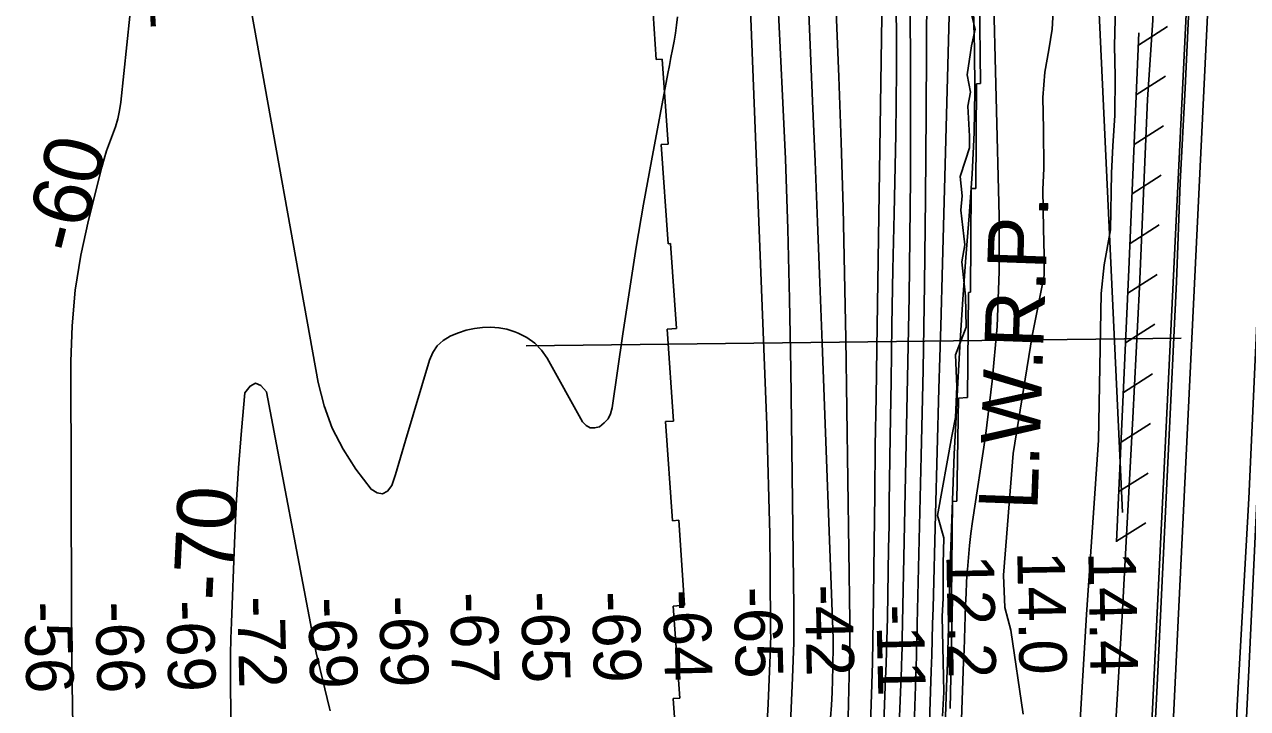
# Model space of a CAD drawing. Extents: x 3535183 to 3573198, y 534952 to 560562.
# Drawn here: x 3552912 to 3554636, y 556663 to 557627 of the extents above; entities that cross this region are included whole.
import ezdxf

# ---------------------------------------------------------------- set-up
doc = ezdxf.new("R2010")
doc.units = 0
for name, color, linetype in [('V-FLOD-BASE', 7, 'Continuous'), ('V-LEVE-TOET', 7, 'Continuous'), ('V-RIVR-EDGE', 7, 'Continuous'), ('V-RIVR-RANG', 7, 'Continuous'), ('V-ROAD-CNTR', 7, 'Continuous'), ('V-RRAP-FSHR', 7, 'Continuous'), ('V-RRAP-RVMT', 7, 'Continuous'), ('V-SITE-VEGE', 7, 'Continuous'), ('V-SURV-LINE', 7, 'Continuous'), ('V-TOPO-DPTH', 7, 'Continuous'), ('V-TOPO-MAJR', 7, 'Continuous'), ('V-TOPO-MINR', 7, 'Continuous'), ('V-TOPO-MINR-IDEN', 7, 'Continuous'), ('V-TOPO-WATR', 7, 'Continuous'), ('V-TOPO-WATR-IDEN', 7, 'Continuous')]:
    doc.layers.add(name, color=color, linetype=linetype)

msp = doc.modelspace()

# ---------------------------------------------------------------- linework, layer by layer
at = {"layer": 'V-FLOD-BASE'}
for points in [[(3554607.2, 558651.5), (3554602, 558579.9), (3554595.7, 558442.4), (3554587.4, 558301.5), (3554582.7, 558184.8), (3554574.6, 558058.6), (3554568.4, 557947.8), (3554560.9, 557815.2), (3554554.9, 557689.6), (3554547.7, 557537.4), (3554540.8, 557404.4), (3554535.7, 557264.4)], [(3554535.7, 557264.4), (3554523.9, 557019.1), (3554507.9, 556686.4), (3554493.5, 556402.1), (3554483.2, 556156.8), (3554469.6, 555880.3), (3554455.5, 555590.2), (3554441.8, 555296.5), (3554429.3, 555033.6)]]:
    msp.add_lwpolyline(points, dxfattribs=at)
at = {"layer": 'V-LEVE-TOET'}
for points in [[(3554494.6, 557521.7), (3554502.3, 557633.6), (3554507.1, 557781.4), (3554514.9, 557952.8), (3554525.7, 558126.8), (3554534, 558300.7), (3554542.8, 558475.6), (3554555.1, 558644.1), (3554555.5, 558651.1)], [(3554663.2, 557538.2), (3554651.3, 557257.3), (3554637.6, 556959.3), (3554621.1, 556667.5), (3554608.5, 556369.4), (3554590.1, 556045.3), (3554574.8, 555705.6), (3554555.3, 555313.3), (3554538.4, 554982.1)], [(3554494.6, 557521.7), (3554483.5, 557257), (3554474.3, 557072.8), (3554459, 556793.6), (3554443.7, 556535.1), (3554435.3, 556265.5), (3554417, 555914.7), (3554401.7, 555577.5), (3554388.7, 555327.2), (3554378, 555054.2)]]:
    msp.add_lwpolyline(points, dxfattribs=at)
at = {"layer": 'V-RIVR-EDGE'}
msp.add_lwpolyline([(3554205.8, 556652.5), (3554207.8, 556686.2), (3554207.2, 556707.7), (3554205.6, 556792.8), (3554206.9, 556818.6), (3554207, 556867), (3554207.7, 556903.7), (3554198.6, 556935), (3554219.1, 557047.1), (3554224, 557073.4), (3554226, 557116.9), (3554224.3, 557161.7), (3554239.1, 557200.8), (3554238.5, 557244.3), (3554233.2, 557292.8), (3554237.5, 557316.6), (3554231.5, 557365.7), (3554233.4, 557385.9), (3554231, 557412.9), (3554238.4, 557436.1), (3554244, 557453.3), (3554244, 557469.8), (3554241.7, 557512.1), (3554245.4, 557531.7), (3554240.5, 557556.2), (3554246.8, 557597.2), (3554251.7, 557620.5), (3554246.9, 557641.4)], dxfattribs=at)
at = {"layer": 'V-RIVR-RANG'}
msp.add_line((3554542.1, 557185.2), (3553619.1, 557174.2), dxfattribs=at)
at = {"layer": 'V-ROAD-CNTR'}
msp.add_lwpolyline([(3554527.7, 554363.5), (3554547.7, 554842.4), (3554587.5, 555697.6), (3554638, 556726.8), (3554676.9, 557551.1), (3554721.6, 558523.6)], dxfattribs=at)
at = {"layer": 'V-RRAP-FSHR'}
for p, q in [((3554481.9, 557598.2), (3554523.1, 557624.5)), ((3554479, 557528.2), (3554520.1, 557554.6)), ((3554476, 557458.3), (3554517.2, 557484.6)), ((3554473.1, 557388.4), (3554514.2, 557414.7)), ((3554470.2, 557318.4), (3554511.3, 557344.7)), ((3554467.1, 557248.5), (3554508.3, 557274.7)), ((3554463.9, 557178.6), (3554505.2, 557204.7)), ((3554460.8, 557108.6), (3554502, 557134.8)), ((3554457.6, 557038.7), (3554498.8, 557064.9)), ((3554454.4, 556968.8), (3554495.7, 556995)), ((3554451.3, 556898.9), (3554492.5, 556925))]:
    msp.add_line(p, q, dxfattribs=at)
msp.add_lwpolyline([(3554482.6, 557615.4), (3554468.6, 557282.1), (3554451.2, 556898.1)], dxfattribs=at)
at = {"layer": 'V-RRAP-RVMT'}
for p, q in [((3554259.2, 557543.9), (3554257.5, 557692.1)), ((3553797.9, 557643), (3553802.4, 557577.8)), ((3553802.4, 557577.8), (3553810.8, 557578.3)), ((3553810.8, 557578.3), (3553819.2, 557458.6)), ((3554252.8, 557396), (3554254, 557543.8)), ((3554254, 557543.8), (3554259.2, 557543.9)), ((3553819.2, 557458.6), (3553809.6, 557458)), ((3553809.6, 557458), (3553819.3, 557318.3)), ((3554245.4, 557249.9), (3554246.2, 557396.1)), ((3554246.2, 557396.1), (3554252.8, 557396)), ((3553819.3, 557318.3), (3553822.6, 557318.6)), ((3553822.6, 557318.6), (3553830.9, 557198.8)), ((3554241.1, 557101.3), (3554242.5, 557249.7)), ((3554242.5, 557249.7), (3554245.4, 557249.9)), ((3553830.9, 557198.8), (3553817.8, 557197.9)), ((3553817.8, 557197.9), (3553826.8, 557068.2)), ((3554226.3, 556955.3), (3554228.3, 557100.6)), ((3554228.3, 557100.6), (3554241.1, 557101.3)), ((3553826.8, 557068.2), (3553815.7, 557067.5)), ((3553815.7, 557067.5), (3553825.3, 556927.8)), ((3554218.6, 556818.2), (3554219.8, 556954.8)), ((3554219.8, 556954.8), (3554226.3, 556955.3)), ((3553825.3, 556927.8), (3553834.2, 556928.4)), ((3553834.2, 556928.4), (3553842.5, 556808.7)), ((3553842.5, 556808.7), (3553826.5, 556807.6)), ((3553826.5, 556807.6), (3553835.5, 556677.9)), ((3554216.6, 556663.1), (3554220, 556818.1)), ((3554220, 556818.1), (3554218.6, 556818.2)), ((3553835.5, 556677.9), (3553826.5, 556677.3)), ((3553826.5, 556677.3), (3553835.5, 556547.5))]:
    msp.add_line(p, q, dxfattribs=at)
at = {"layer": 'V-SITE-VEGE'}
for points in [[(3554450.5, 557691.1), (3554448.4, 557597.3), (3554449, 557554.6)], [(3554319.6, 556655.3), (3554302.3, 556773.4), (3554293.7, 556805.7), (3554291.7, 556851.3), (3554305.6, 557022.7), (3554332.3, 557188.3), (3554349, 557273.3), (3554349.1, 557302.3), (3554348.1, 557339.1), (3554347.3, 557394.5), (3554348.8, 557424.5), (3554348, 557479.5), (3554347.3, 557524.6), (3554350.3, 557560), (3554355.7, 557591.5), (3554360.2, 557620.5), (3554361.8, 557645.6)], [(3554449, 557554.6), (3554448.8, 557499.1), (3554446, 557456.3), (3554444.1, 557417.5), (3554442.8, 557338), (3554433.7, 557288.3), (3554429.7, 557248.2)], [(3554429.7, 557248.2), (3554425.6, 557041.3), (3554409, 556795.8), (3554393.7, 556544.8), (3554390.3, 556336.4), (3554374.5, 556153.2), (3554348.6, 555919), (3554332.4, 555788.5), (3554332.5, 555680.5), (3554332.2, 555511.4), (3554318.7, 555428.4), (3554308.2, 555376.6), (3554302, 555325.9), (3554301.3, 555254.6), (3554309.9, 555198.5)]]:
    msp.add_lwpolyline(points, dxfattribs=at)
at = {"layer": 'V-SURV-LINE'}
for points in [[(3554482.9, 556274.7), (3554565.9, 557981.5)], [(3554595.9, 557980.1), (3554512.9, 556273.2)]]:
    msp.add_lwpolyline(points, dxfattribs=at)
at = {"layer": 'V-TOPO-DPTH'}
for points in [[(3553975.8, 558646.7), (3553977.9, 558622.4), (3553983.7, 558556.3), (3553989.3, 558490.2), (3554049.6, 557771.2), (3554050.9, 557754.3), (3554052.1, 557737.5), (3554053, 557720.6), (3554053.8, 557703.7), (3554059.7, 557553.3), (3554063, 557461.2), (3554065.8, 557369), (3554067.9, 557276.9), (3554069.5, 557184.7), (3554075.1, 556786.2), (3554075.3, 556772), (3554075.3, 556757.8), (3554075.1, 556743.6), (3554074.9, 556729.3), (3554071.2, 556571.5)], [(3554071.2, 556571.5), (3554074.9, 556729.3), (3554075.1, 556743.6), (3554075.3, 556757.8), (3554075.3, 556772), (3554075.1, 556786.2), (3554069.5, 557184.7), (3554067.9, 557276.9), (3554065.8, 557369), (3554063, 557461.2), (3554059.7, 557553.3), (3554053.8, 557703.7), (3554053, 557720.6), (3554052.1, 557737.5), (3554050.9, 557754.3), (3554049.6, 557771.2), (3553989.3, 558490.2), (3553983.7, 558556.3), (3553977.9, 558622.4), (3553975.8, 558646.7)], [(3554134.8, 558647.9), (3554217.9, 557751.4), (3554217.9, 557750.6), (3554218, 557749.8), (3554218.1, 557746.5), (3554218.1, 557744.8), (3554205.7, 557290.6), (3554203.3, 557202.2), (3554200.9, 557113.8), (3554198.5, 557025.4), (3554196.2, 556937), (3554192.6, 556804.7), (3554192, 556782.5), (3554191.4, 556760.3), (3554190.7, 556738.1), (3554190, 556715.9), (3554183, 556500.4)], [(3554134.8, 558647.9), (3554217.9, 557751.4), (3554217.9, 557750.6), (3554218, 557749.8), (3554218.1, 557746.5), (3554218.1, 557744.8), (3554205.7, 557290.6), (3554203.3, 557202.2), (3554200.9, 557113.8), (3554198.5, 557025.4), (3554196.2, 556937), (3554192.6, 556804.7), (3554192, 556782.5), (3554191.4, 556760.3), (3554190.7, 556738.1), (3554190, 556715.9), (3554183, 556500.4)], [(3554159.7, 557702.5), (3554160.7, 557576.7), (3554161, 557493.5), (3554160.8, 557410.2), (3554160, 557326.9), (3554158.7, 557243.7), (3554149.2, 556761.5), (3554149.2, 556760.4), (3554149.1, 556758.3), (3554149.1, 556757.3), (3554148.8, 556746.4), (3554148.6, 556740), (3554148.4, 556733.5), (3554148.2, 556727.1), (3554147.9, 556720.6), (3554105.9, 555686.1)], [(3554105.9, 555686.1), (3554147.9, 556720.6), (3554148.2, 556727.1), (3554148.4, 556733.5), (3554148.6, 556740), (3554148.8, 556746.4), (3554149.1, 556757.3), (3554149.1, 556758.3), (3554149.2, 556760.4), (3554149.2, 556761.5), (3554158.7, 557243.7), (3554160, 557326.9), (3554160.8, 557410.2), (3554161, 557493.5), (3554160.7, 557576.7), (3554159.7, 557702.5)], [(3554202.2, 555760.2), (3554235.7, 556729.2), (3554236.2, 556745.2), (3554236.7, 556761.2), (3554237.3, 556777.2), (3554237.7, 556793.2), (3554238.3, 556809.2), (3554239, 556825.2), (3554239.8, 556841.2), (3554240.8, 556857.2), (3554241, 556859.1), (3554242.3, 556876), (3554243.9, 556892.9), (3554246, 556909.8), (3554248.3, 556926.6), (3554266.5, 557047.1), (3554276.1, 557124.3), (3554282.9, 557201.7), (3554285.7, 557279.3), (3554285.8, 557357.1), (3554277.2, 557692.3)], [(3554016.4, 557666.8), (3554022.7, 557519.2), (3554026.2, 557434), (3554029.7, 557348.7), (3554033, 557263.5), (3554036.2, 557178.2), (3554051.6, 556761.9), (3554051.6, 556759.6), (3554051.7, 556755), (3554051.7, 556752.6), (3554051.3, 556721.4), (3554050.9, 556703.5), (3554050.3, 556685.6), (3554049.4, 556667.7), (3554048.2, 556649.8)], [(3554016.4, 557666.8), (3554022.7, 557519.2), (3554026.2, 557434), (3554029.7, 557348.7), (3554033, 557263.5), (3554036.2, 557178.2), (3554051.6, 556761.9), (3554051.6, 556759.6), (3554051.7, 556755), (3554051.7, 556752.6), (3554051.3, 556721.4), (3554050.9, 556703.5), (3554050.3, 556685.6), (3554049.4, 556667.7), (3554048.2, 556649.8)], [(3554090.7, 556230.3), (3554106.1, 556697.5), (3554107, 556728), (3554107.7, 556758.5), (3554108.3, 556789), (3554108.7, 556819.5), (3554109.6, 556895.9), (3554110.4, 556964.6), (3554111.2, 557033.3), (3554112.2, 557102), (3554113.2, 557170.7), (3554120.4, 557638.9)], [(3554090.7, 556230.3), (3554106.1, 556697.5), (3554107, 556728), (3554107.7, 556758.5), (3554108.3, 556789), (3554108.7, 556819.5), (3554109.6, 556895.9), (3554110.4, 556964.6), (3554111.2, 557033.3), (3554112.2, 557102), (3554113.2, 557170.7), (3554120.4, 557638.9)]]:
    msp.add_lwpolyline(points, dxfattribs=at)
at = {"layer": 'V-TOPO-MAJR'}
msp.add_lwpolyline([(3553985.4, 556503.7), (3553994.7, 556706.3), (3553995.6, 556731.2), (3553996.2, 556756.1), (3553996.4, 556781), (3553996.3, 556805.9), (3553992.2, 557141.2), (3553990.4, 557240.1), (3553988, 557339), (3553984.4, 557437.9), (3553980.1, 557536.7), (3553973, 557682.6), (3553971.7, 557708.5), (3553970.2, 557734.3), (3553968.6, 557760.1), (3553966.9, 557785.9), (3553929.8, 558313.7), (3553923, 558408), (3553915.9, 558502.2), (3553908.4, 558596.4), (3553904.3, 558646.2)], dxfattribs=at)
at = {"layer": 'V-TOPO-MINR'}
for points in [[(3553957.8, 556626.8), (3553960, 556669.7), (3553963.1, 556738.6), (3553963.5, 556747), (3553963.7, 556755.4), (3553963.8, 556763.8), (3553963.7, 556772.2), (3553963, 556857.9), (3553962.3, 556909.1), (3553961.3, 556960.3), (3553959.9, 557011.6), (3553958.1, 557062.8), (3553932.5, 557720), (3553932.2, 557726.6), (3553931.8, 557733.2), (3553931.5, 557739.8), (3553931.1, 557746.4), (3553908.3, 558085.8), (3553899.1, 558217.5), (3553889.5, 558349), (3553879.1, 558480.6), (3553868.3, 558612), (3553865.4, 558645.9)], [(3554071.2, 556571.5), (3554074.9, 556729.3), (3554075.1, 556743.6), (3554075.3, 556757.8), (3554075.3, 556772), (3554075.1, 556786.2), (3554069.5, 557184.7), (3554067.9, 557276.9), (3554065.8, 557369), (3554063, 557461.2), (3554059.7, 557553.3), (3554053.8, 557703.7), (3554053, 557720.6), (3554052.1, 557737.5), (3554050.9, 557754.3), (3554049.6, 557771.2), (3553989.3, 558490.2), (3553983.7, 558556.3), (3553977.9, 558622.4), (3553975.8, 558646.7)], [(3554165.6, 556624.2), (3554169.1, 556737.1), (3554169.4, 556748.4), (3554169.8, 556759.8), (3554170, 556771.2), (3554170.3, 556782.5), (3554175.9, 557019.4), (3554178.4, 557140.3), (3554180.4, 557261.1), (3554181.8, 557382), (3554182.8, 557502.9), (3554183.7, 557679.1), (3554183.6, 557711.9), (3554183.2, 557744.6), (3554182.2, 557777.3), (3554181, 557810.1), (3554174.6, 557946.1), (3554169.2, 558046.8), (3554162.9, 558147.5), (3554155.3, 558248), (3554146.8, 558348.5), (3554119.5, 558647.8)], [(3554459.4, 556939.3), (3554421.7, 557754.1), (3554421.5, 557757.5), (3554421.2, 557759.2), (3554421, 557760.9), (3554417.8, 557780.4), (3554417.2, 557783.2), (3554416.6, 557785.9), (3554415.8, 557788.6), (3554414.9, 557791.3), (3554414, 557793.9), (3554413.1, 557796.6), (3554412.3, 557799.3), (3554411.6, 557802), (3554353.6, 558036.6), (3554325.8, 558157), (3554300.6, 558277.9), (3554279.2, 558399.5), (3554260.4, 558521.6), (3554242.8, 558648.7)], [(3554193, 556142.1), (3554211.6, 556694), (3554212.7, 556727.4), (3554213.8, 556760.8), (3554214.8, 556794.1), (3554215.8, 556827.5), (3554216.8, 556865.1), (3554218.5, 556917.3), (3554220.3, 556969.5), (3554222.5, 557021.7), (3554224.9, 557073.8), (3554227.3, 557122.7), (3554230.6, 557181.5), (3554234.3, 557240.3), (3554238.7, 557299), (3554243.6, 557357.7), (3554247.7, 557416.4), (3554250.6, 557475.1), (3554251.4, 557533.9), (3554250.9, 557592.7), (3554247.6, 557719.6)], [(3554105.9, 555686.1), (3554147.9, 556720.6), (3554148.2, 556727.1), (3554148.4, 556733.5), (3554148.6, 556740), (3554148.8, 556746.4), (3554149.1, 556757.3), (3554149.1, 556758.3), (3554149.2, 556760.4), (3554149.2, 556761.5), (3554158.7, 557243.7), (3554160, 557326.9), (3554160.8, 557410.2), (3554161, 557493.5), (3554160.7, 557576.7), (3554159.7, 557702.5)], [(3554202.2, 555760.2), (3554235.7, 556729.2), (3554236.2, 556745.2), (3554236.7, 556761.2), (3554237.3, 556777.2), (3554237.7, 556793.2), (3554238.3, 556809.2), (3554239, 556825.2), (3554239.8, 556841.2), (3554240.8, 556857.2), (3554241, 556859.1), (3554242.3, 556876), (3554243.9, 556892.9), (3554246, 556909.8), (3554248.3, 556926.6), (3554266.5, 557047.1), (3554276.1, 557124.3), (3554282.9, 557201.7), (3554285.7, 557279.3), (3554285.8, 557357.1), (3554277.2, 557692.3)], [(3553832.3, 557638), (3553831.2, 557626.5), (3553829.6, 557615), (3553827.6, 557603.6), (3553825.4, 557592.2), (3553823.2, 557580.8), (3553821.1, 557569.4), (3553818.9, 557558), (3553795.7, 557434.9), (3553784.7, 557374.2), (3553774.3, 557313.4), (3553764.6, 557252.5), (3553755.4, 557191.4), (3553740.5, 557086.8), (3553738.1, 557078.7), (3553734.6, 557071.5), (3553729.2, 557065.6), (3553722.6, 557060.4), (3553715.6, 557058.6), (3553709.2, 557058.7), (3553703.6, 557061.9), (3553698.6, 557067.1), (3553648.6, 557157.1), (3553640.6, 557168.4), (3553631.4, 557178.3), (3553620.2, 557186.1), (3553607.9, 557192.4), (3553603.1, 557194.2), (3553592, 557197.6), (3553580.7, 557199.9), (3553569.2, 557200.6), (3553557.6, 557200.3), (3553546.1, 557198.6), (3553534.7, 557196.2), (3553523.7, 557192.6), (3553512.8, 557188.2), (3553512, 557187.9), (3553502.2, 557181.7), (3553493.8, 557174.2), (3553487.6, 557164.9), (3553482.9, 557154.3), (3553449.1, 557040.7), (3553444.3, 557024.9), (3553439.6, 557009), (3553434.8, 556993.1), (3553430, 556977.3), (3553423.7, 556969.6), (3553416.8, 556965.6), (3553409, 556967), (3553400.5, 556972.1), (3553379.3, 557000.4), (3553361, 557028.9), (3553345.6, 557058.5), (3553334.4, 557090), (3553326.1, 557122.8), (3553227.8, 557669.2)], [(3554048.2, 556649.8), (3554049.4, 556667.7), (3554050.3, 556685.6), (3554050.9, 556703.5), (3554051.3, 556721.4), (3554051.7, 556752.6), (3554051.7, 556755), (3554051.6, 556759.6), (3554051.6, 556761.9), (3554036.2, 557178.2), (3554033, 557263.5), (3554029.7, 557348.7), (3554026.2, 557434), (3554022.7, 557519.2), (3554016.4, 557666.8)], [(3554097.9, 555951.2), (3554125.3, 556694.1), (3554126.4, 556726.5), (3554127.4, 556758.9), (3554128.2, 556791.3), (3554128.9, 556823.8), (3554129.4, 556856.2), (3554130, 556888.6), (3554130.5, 556921.1), (3554130.9, 556953.5), (3554132.1, 557046), (3554133.3, 557124.7), (3554134.5, 557203.3), (3554136, 557282), (3554137.6, 557360.7), (3554140.1, 557472.3), (3554140.8, 557517.3), (3554141.2, 557562.3), (3554141.1, 557607.3), (3554140.6, 557652.2)], [(3553060.7, 557638.8), (3553048, 557518), (3553046.2, 557506.2), (3553043.8, 557494.5), (3553040.3, 557483.1), (3553036.2, 557471.8), (3553031.8, 557460.6), (3553027.7, 557449.3), (3553024.2, 557437.8), (3553021, 557426.2), (3553002.2, 557351.4), (3552991.7, 557302.1), (3552983.7, 557252.6), (3552979.4, 557202.5), (3552977.6, 557152.2), (3552978.2, 556803.3), (3552978.4, 556768.8), (3552978.6, 556734.3), (3552979.1, 556699.8), (3552979.6, 556665.4), (3552993.2, 555942.4)], [(3554090.7, 556230.3), (3554106.1, 556697.5), (3554107, 556728), (3554107.7, 556758.5), (3554108.3, 556789), (3554108.7, 556819.5), (3554109.6, 556895.9), (3554110.4, 556964.6), (3554111.2, 557033.3), (3554112.2, 557102), (3554113.2, 557170.7), (3554120.4, 557638.9)], [(3553343, 556659.7), (3553341.9, 556663.4), (3553328.7, 556718.1), (3553325.9, 556729.9), (3553323.3, 556741.8), (3553320.9, 556753.6), (3553318.5, 556765.5), (3553253.4, 557109.3), (3553245.4, 557118.3), (3553237.6, 557121.9), (3553230.1, 557117.6), (3553222.8, 557108), (3553217.9, 557055.2), (3553213.7, 557002.3), (3553210.5, 556949.3), (3553208, 556896.3), (3553203.7, 556784.3), (3553203.1, 556761.7), (3553202.6, 556739.1), (3553202.5, 556716.5), (3553202.6, 556693.9), (3553211.8, 556030.8)]]:
    msp.add_lwpolyline(points, dxfattribs=at)
at = {"layer": 'V-TOPO-WATR'}
msp.add_lwpolyline([(3554183, 556500.4), (3554190, 556715.9), (3554190.7, 556738.1), (3554191.4, 556760.3), (3554192, 556782.5), (3554192.6, 556804.7), (3554196.2, 556937), (3554198.5, 557025.4), (3554200.9, 557113.8), (3554203.3, 557202.2), (3554205.7, 557290.6), (3554218.1, 557744.8), (3554218.1, 557746.5), (3554218, 557749.8), (3554217.9, 557750.6), (3554217.9, 557751.4), (3554134.8, 558647.9)], dxfattribs=at)

# ---------------------------------------------------------------- texts
at = {"layer": 'V-RIVR-RANG'}
for s, rotation, p in [('-61', 273.2469, (3553083, 557749.3)), ('14.0', 271.0883, (3554311.2, 556884.5)), ('14.4', 271.0883, (3554411.3, 556883.8)), ('12.2', 271.0883, (3554211.3, 556879.5)), ('-69', 271.3669, (3553711.8, 556828)), ('-64', 271.3669, (3553811.8, 556830.2)), ('-65', 271.3669, (3553911.7, 556834.2)), ('-42', 271.3669, (3554011.7, 556837.3)), ('-56', 271.3669, (3552911.9, 556813.3)), ('-66', 271.3669, (3553012, 556813.3)), ('-69', 271.3669, (3553111.9, 556815.2)), ('-72', 271.3669, (3553211.8, 556820.8)), ('-69', 271.3669, (3553311.9, 556819.5)), ('-69', 271.3669, (3553411.9, 556821.6)), ('-67', 271.3669, (3553511.8, 556826.7)), ('-65', 271.3669, (3553611.8, 556827.7)), ('-11', 271.3669, (3554112.4, 556809.2))]:
    msp.add_text(s, height=67, rotation=rotation, dxfattribs=at).set_placement(p)
at = {"layer": 'V-TOPO-MINR-IDEN'}
for s, rotation, p in [('-60', 75.864, (3552989.5, 557301.1)), ('-70', 87.2724, (3553204.1, 556814.1))]:
    msp.add_text(s, height=83, rotation=rotation, dxfattribs=at).set_placement(p)
at = {"layer": 'V-TOPO-WATR-IDEN'}
msp.add_text('L.W.R.P.', height=83, rotation=87.9558, dxfattribs=at).set_placement((3554339.6, 556941.8))

doc.saveas('drawing.dxf')
